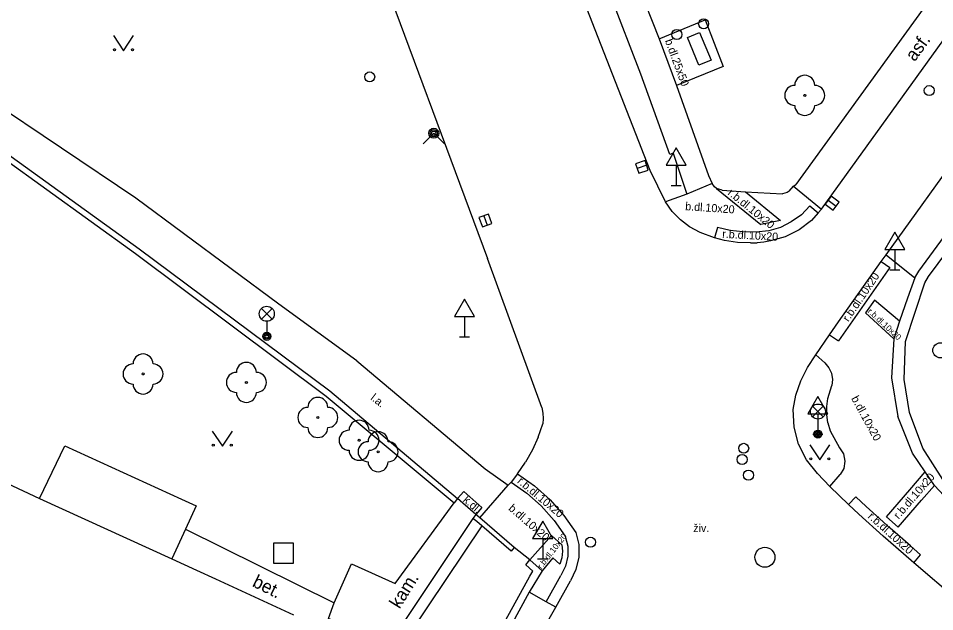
# Model space of a CAD drawing. Extents: x -600309 to -598967, y -1161267 to -1160292.
# Drawn here: x -600079.68 to -600033.91, y -1160360.27 to -1160330.65 of the extents above; entities that cross this region are included whole.
import ezdxf

# ---------------------------------------------------------------- set-up
doc = ezdxf.new("R2010")
doc.units = 0
for name, color, linetype in [('Level 10', 7, 'Continuous'), ('Level 11', 7, 'Continuous'), ('Level 22', 7, 'Continuous'), ('Level 24', 7, 'Continuous'), ('Level 26', 7, 'Continuous'), ('Level 27', 7, 'Continuous'), ('Level 28', 7, 'Continuous'), ('Level 31', 7, 'Continuous'), ('Level 33', 7, 'Continuous'), ('Level 34', 7, 'Continuous'), ('Level 36', 7, 'Continuous'), ('Level 40', 7, 'Continuous'), ('Level 5', 7, 'Continuous'), ('Level 7', 7, 'Continuous'), ('Level 8', 7, 'Continuous')]:
    doc.layers.add(name, color=color, linetype=linetype)

msp = doc.modelspace()

# ---------------------------------------------------------------- linework, layer by layer
at = {"layer": 'Level 10'}
for points in [[(-600062.23, -1160326.55), (-600056.25, -1160342.63)], [(-600047.36, -1160339.81), (-600048.12, -1160338.24), (-600051.43, -1160329.77)], [(-600039.56, -1160340.17), (-600032.5, -1160330.39)], [(-600039.85, -1160347.45), (-600039.16, -1160346.44), (-600038.72, -1160345.79), (-600036.98, -1160343.35), (-600036.58, -1160342.79), (-600036.34, -1160342.45), (-600032.35, -1160336.92), (-600029.8, -1160333.43)], [(-600046.61, -1160340.71), (-600047.02, -1160340.29), (-600047.36, -1160339.81)], [(-600039.56, -1160340.17), (-600039.73, -1160340.36), (-600040.07, -1160340.74), (-600040.68, -1160341.21), (-600041.37, -1160341.55), (-600042.11, -1160341.76)], [(-600045.63, -1160341.34), (-600046.15, -1160341.06), (-600046.61, -1160340.71)], [(-600043.11, -1160341.86), (-600043.76, -1160341.83), (-600044.4, -1160341.73), (-600044.91, -1160341.6), (-600045.63, -1160341.34)], [(-600043.11, -1160341.86), (-600042.77, -1160341.85)], [(-600042.11, -1160341.76), (-600042.44, -1160341.82), (-600042.77, -1160341.85)], [(-600053.53, -1160350.08), (-600056.25, -1160342.63)], [(-600040.98, -1160350.18), (-600040.84, -1160349.45), (-600040.6, -1160348.74), (-600040.27, -1160348.07), (-600039.85, -1160347.45)], [(-600053.53, -1160350.08), (-600053.48, -1160350.35), (-600053.46, -1160350.62), (-600053.49, -1160350.89)], [(-600039.76, -1160353.37), (-600040.31, -1160352.69), (-600040.71, -1160351.9), (-600040.93, -1160351.06), (-600040.98, -1160350.18)], [(-600053.72, -1160351.55), (-600053.49, -1160350.89)], [(-600053.72, -1160351.55), (-600054, -1160352.19), (-600054.34, -1160352.8)], [(-600054.74, -1160353.38), (-600054.34, -1160352.8)], [(-600054.74, -1160353.38), (-600053.89, -1160353.98), (-600053.12, -1160354.68), (-600052.43, -1160355.46), (-600051.84, -1160356.31)], [(-600035.46, -1160357.38), (-600036.49, -1160356.49), (-600037.7, -1160355.4), (-600038.21, -1160354.91), (-600039.14, -1160354.01), (-600039.76, -1160353.37)], [(-600051.84, -1160356.31), (-600051.69, -1160356.92), (-600051.69, -1160357.55), (-600051.83, -1160358.16), (-600052.1, -1160358.72)], [(-600030.14, -1160361.85), (-600032.77, -1160359.69), (-600034.95, -1160357.82), (-600035.46, -1160357.38)], [(-600052.83, -1160360.04), (-600052.1, -1160358.72)], [(-600058.79, -1160370.45), (-600052.83, -1160360.04)]]:
    msp.add_lwpolyline(points, dxfattribs=at)
at = {"layer": 'Level 11'}
for points in [[(-600053.83, -1160315.19), (-600048.76, -1160328.92), (-600047.67, -1160331.66)], [(-600048.59, -1160333.43), (-600050.11, -1160329.48), (-600055.08, -1160316.23)], [(-600062.78, -1160347.75), (-600066.6599, -1160344.9099), (-600073.81, -1160339.63), (-600081.26, -1160334.63), (-600086.65, -1160331.38), (-600096.45, -1160326.68), (-600091.93, -1160321.69)], [(-600034, -1160329.49), (-600040.85, -1160338.94)], [(-600047.67, -1160331.66), (-600045.37, -1160330.72), (-600044.47, -1160333.05), (-600046.81, -1160334)], [(-600047.67, -1160331.66), (-600046.81, -1160334)], [(-600046.98, -1160337.37), (-600047.14, -1160337.44), (-600048.59, -1160333.43)], [(-600046.81, -1160334), (-600045.21, -1160338.49), (-600045.03, -1160338.89)], [(-600046.98, -1160337.37), (-600046.29, -1160339.42)], [(-600045.03, -1160338.89), (-600046.29, -1160339.42)], [(-600044.53, -1160339.22), (-600044.8, -1160339.14), (-600044.91, -1160339.06), (-600045.03, -1160338.89)], [(-600044.8, -1160339.14), (-600042.59, -1160340.93)], [(-600041.17, -1160339.27), (-600040.96, -1160339.03)], [(-600040.96, -1160339.03), (-600040.85, -1160338.94)], [(-600040.96, -1160339.03), (-600039.56, -1160340.17)], [(-600046.29, -1160339.42), (-600047.36, -1160339.81)], [(-600044.53, -1160339.22), (-600043.36, -1160339.3)], [(-600043.36, -1160339.3), (-600041.61, -1160340.74)], [(-600043.36, -1160339.3), (-600041.51, -1160339.4)], [(-600041.17, -1160339.27), (-600041.27, -1160339.34), (-600041.39, -1160339.38), (-600041.51, -1160339.4)], [(-600040.15, -1160340.01), (-600040.57, -1160340.45), (-600041.07, -1160340.81), (-600041.61, -1160341.08), (-600042.2, -1160341.25)], [(-600040.15, -1160340.01), (-600039.73, -1160340.36)], [(-600041.61, -1160340.74), (-600041.94, -1160340.81), (-600042.26, -1160340.87), (-600042.59, -1160340.93)], [(-600044.76, -1160341.09), (-600044.91, -1160341.6)], [(-600042.2, -1160341.25), (-600042.84, -1160341.32), (-600043.49, -1160341.31), (-600044.13, -1160341.24), (-600044.76, -1160341.09)], [(-600036.58, -1160342.79), (-600036.15, -1160343.09)], [(-600036.34, -1160342.45), (-600034.9, -1160343.6)], [(-600036.15, -1160343.09), (-600038.71, -1160346.75)], [(-600035.66, -1160345.77), (-600036.91, -1160344.71), (-600037.36, -1160345.35), (-600035.95, -1160346.65)], [(-600039.16, -1160346.44), (-600038.71, -1160346.75)], [(-600062.78, -1160347.75), (-600056.37, -1160353.13)], [(-600039.85, -1160347.45), (-600039.39, -1160347.85)], [(-600039.39, -1160347.85), (-600039.19, -1160348.09), (-600039.07, -1160348.36), (-600039.02, -1160348.67), (-600039.05, -1160348.97)], [(-600039.24, -1160349.62), (-600039.05, -1160348.97)], [(-600039.25, -1160350.84), (-600039.3, -1160350.43), (-600039.3, -1160350.02), (-600039.24, -1160349.62)], [(-600039.25, -1160350.84), (-600039.13, -1160351.23)], [(-600039.13, -1160351.23), (-600038.66, -1160352.09)], [(-600038.66, -1160352.09), (-600038.46, -1160352.39), (-600038.39, -1160352.75), (-600038.45, -1160353.11), (-600038.63, -1160353.42)], [(-600056.37, -1160353.13), (-600055.21, -1160353.95)], [(-600036.32, -1160355.53), (-600035.15, -1160354.18), (-600034.38, -1160353.29)], [(-600054.74, -1160353.38), (-600055.07, -1160353.8), (-600055.21, -1160353.95)], [(-600055.07, -1160353.8), (-600054.28, -1160354.35), (-600053.56, -1160354.99), (-600052.92, -1160355.71), (-600052.36, -1160356.49)], [(-600039.14, -1160354.01), (-600038.63, -1160353.42)], [(-600057.75, -1160354.61), (-600057.42, -1160354.27), (-600056.53, -1160355.07), (-600056.82, -1160355.42)], [(-600056.63, -1160355.58), (-600055.21, -1160353.95)], [(-600035.73, -1160356.05), (-600034.56, -1160354.7), (-600033.92, -1160353.96)], [(-600078.62, -1160354.61), (-600072.01, -1160357.63)], [(-600038.21, -1160354.91), (-600037.84, -1160354.53)], [(-600034.61, -1160357.42), (-600035.11, -1160356.98), (-600036.14, -1160356.09), (-600037.34, -1160355.01), (-600037.84, -1160354.53)], [(-600071.33, -1160356.15), (-600063.91, -1160359.82), (-600063.04, -1160357.87), (-600060.86, -1160358.86), (-600057.91, -1160354.83)], [(-600056.97, -1160355.61), (-600061.21, -1160361.95), (-600064.18, -1160360.6), (-600063.91, -1160359.82)], [(-600036.32, -1160355.53), (-600035.73, -1160356.05)], [(-600056.53, -1160355.98), (-600061.01, -1160362.65), (-600064.44, -1160361.1)], [(-600054.13, -1160357.67), (-600053.05, -1160356.46)], [(-600053.05, -1160356.46), (-600052.54, -1160356.93)], [(-600052.36, -1160356.49), (-600052.23, -1160356.99), (-600052.23, -1160357.5), (-600052.35, -1160358), (-600052.58, -1160358.46)], [(-600052.54, -1160356.93), (-600052.5, -1160357.25), (-600052.53, -1160357.58), (-600052.63, -1160357.89)], [(-600034.95, -1160357.82), (-600034.61, -1160357.42)], [(-600052.63, -1160357.89), (-600052.99, -1160357.58), (-600053.52, -1160358.22)], [(-600053.31, -1160359.78), (-600052.58, -1160358.46)], [(-600052.83, -1160360.04), (-600053.31, -1160359.78), (-600054.17, -1160359.3)]]:
    msp.add_lwpolyline(points, dxfattribs=at)
at = {"layer": 'Level 22'}
for centre in [(-600040.4, -1160334.49), (-600073.45, -1160348.4), (-600068.29, -1160348.82), (-600064.72, -1160350.57), (-600062.66, -1160351.71), (-600061.71, -1160352.28)]:
    msp.add_circle(centre, 0.05, dxfattribs=at)
for centre, start, end in [((-600040.4, -1160333.99), 0, 180), ((-600040.9, -1160334.49), 90, 270), ((-600039.9, -1160334.49), 270, 90), ((-600040.4, -1160334.99), 180, 0), ((-600073.45, -1160347.9), 0, 180), ((-600068.29, -1160348.32), 0, 180), ((-600073.95, -1160348.4), 90, 270), ((-600072.95, -1160348.4), 270, 90), ((-600068.79, -1160348.82), 90, 270), ((-600067.79, -1160348.82), 270, 90), ((-600073.45, -1160348.9), 180, 0), ((-600068.29, -1160349.32), 180, 0), ((-600064.72, -1160350.07), 0, 180), ((-600065.22, -1160350.57), 90, 270), ((-600064.22, -1160350.57), 270, 90), ((-600064.72, -1160351.07), 180, 0), ((-600062.66, -1160351.21), 0, 180), ((-600063.16, -1160351.71), 90, 270), ((-600061.71, -1160351.78), 0, 180), ((-600062.16, -1160351.71), 270, 90), ((-600062.21, -1160352.28), 90, 270), ((-600061.21, -1160352.28), 270, 90), ((-600062.66, -1160352.21), 180, 0), ((-600061.71, -1160352.78), 180, 0)]:
    msp.add_arc(centre, 0.5, start, end, dxfattribs=at)
at = {"layer": 'Level 24'}
for points in [[(-600046.26, -1160331.61), (-600045.65, -1160331.36)], [(-600045.65, -1160331.36), (-600045.08, -1160332.74)], [(-600045.69, -1160332.99), (-600046.26, -1160331.61)], [(-600045.08, -1160332.74), (-600045.69, -1160332.99)]]:
    msp.add_lwpolyline(points, dxfattribs=at)
at = {"layer": 'Level 26'}
msp.add_lwpolyline([(-600066.94, -1160357.84), (-600065.94, -1160357.84), (-600065.94, -1160356.84), (-600066.94, -1160356.84)], close=True, dxfattribs=at)
at = {"layer": 'Level 27'}
for p, q in [((-600048.2929, -1160337.9807), (-600048.7671, -1160338.1393)), ((-600039.2303, -1160339.7204), (-600038.8297, -1160340.0196)), ((-600056.4358, -1160340.5052), (-600056.2642, -1160340.9748))]:
    msp.add_line(p, q, dxfattribs=at)
for points in [[(-600048.3721, -1160337.7436), (-600048.8464, -1160337.9021), (-600048.6879, -1160338.3764), (-600048.2136, -1160338.2179)], [(-600039.3799, -1160339.9207), (-600038.9793, -1160340.2199), (-600038.6801, -1160339.8193), (-600039.0807, -1160339.5201)], [(-600056.6706, -1160340.5909), (-600056.4991, -1160341.0606), (-600056.0294, -1160340.8891), (-600056.2009, -1160340.4194)]]:
    msp.add_lwpolyline(points, close=True, dxfattribs=at)
msp.add_circle((-600042.39, -1160357.55), 0.5, dxfattribs=at)
at = {"layer": 'Level 28'}
for centre in [(-600062.13, -1160333.57), (-600043.45, -1160352.11), (-600043.53, -1160352.67), (-600043.21, -1160353.45)]:
    msp.add_circle(centre, 0.25, dxfattribs=at)
at = {"layer": 'Level 31'}
msp.add_lwpolyline([(-600059.46, -1160336.91), (-600058.93, -1160336.38), (-600058.4, -1160336.91)], dxfattribs=at)
for centre, radius in [((-600045.45, -1160330.92), 0.25), ((-600046.79, -1160331.45), 0.25), ((-600034.18, -1160334.25), 0.25), ((-600058.93, -1160336.38), 0.25), ((-600058.93, -1160336.38), 0.18), ((-600058.93, -1160336.38), 0.11), ((-600051.1, -1160356.8), 0.25)]:
    msp.add_circle(centre, radius, dxfattribs=at)
at = {"layer": 'Level 33'}
for p, q in [((-600067.535, -1160345.66), (-600067.005, -1160345.13)), ((-600067.535, -1160345.13), (-600067.005, -1160345.66)), ((-600067.27, -1160345.77), (-600067.27, -1160346.52)), ((-600040.005, -1160350.54), (-600039.475, -1160350.01)), ((-600040.005, -1160350.01), (-600039.475, -1160350.54)), ((-600039.74, -1160350.65), (-600039.74, -1160351.4))]:
    msp.add_line(p, q, dxfattribs=at)
for centre, radius in [((-600067.27, -1160345.395), 0.375), ((-600067.27, -1160346.52), 0.2), ((-600067.27, -1160346.52), 0.1445), ((-600067.27, -1160346.52), 0.0876), ((-600039.74, -1160350.275), 0.375), ((-600039.74, -1160351.4), 0.2), ((-600039.74, -1160351.4), 0.1445), ((-600039.74, -1160351.4), 0.0876)]:
    msp.add_circle(centre, radius, dxfattribs=at)
at = {"layer": 'Level 34'}
for p, q in [((-600046.82, -1160337.972), (-600046.82, -1160338.99)), ((-600047.07, -1160338.99), (-600046.57, -1160338.99)), ((-600035.9, -1160342.182), (-600035.9, -1160343.2)), ((-600036.15, -1160343.2), (-600035.65, -1160343.2)), ((-600057.4, -1160345.532), (-600057.4, -1160346.55)), ((-600057.65, -1160346.55), (-600057.15, -1160346.55)), ((-600039.74, -1160350.382), (-600039.74, -1160351.4)), ((-600039.99, -1160351.4), (-600039.49, -1160351.4)), ((-600053.49, -1160356.612), (-600053.49, -1160357.63)), ((-600053.74, -1160357.63), (-600053.24, -1160357.63))]:
    msp.add_line(p, q, dxfattribs=at)
for points in [[(-600047.32, -1160337.972), (-600046.32, -1160337.972), (-600046.82, -1160337.106)], [(-600036.4, -1160342.182), (-600035.4, -1160342.182), (-600035.9, -1160341.316)], [(-600057.9, -1160345.532), (-600056.9, -1160345.532), (-600057.4, -1160344.666)], [(-600040.24, -1160350.382), (-600039.24, -1160350.382), (-600039.74, -1160349.516)], [(-600053.99, -1160356.612), (-600052.99, -1160356.612), (-600053.49, -1160355.746)]]:
    msp.add_lwpolyline(points, close=True, dxfattribs=at)
at = {"layer": 'Level 36'}
for points in [[(-600074.93, -1160331.51), (-600074.43, -1160332.26), (-600073.93, -1160331.51)], [(-600069.99, -1160351.25), (-600069.49, -1160352), (-600068.99, -1160351.25)], [(-600040.14, -1160351.93), (-600039.64, -1160352.68), (-600039.14, -1160351.93)]]:
    msp.add_lwpolyline(points, dxfattribs=at)
for centre, radius in [((-600074.8802, -1160332.2098), 0.05), ((-600073.9808, -1160332.2098), 0.05), ((-600033.6301, -1160347.2198), 0.375), ((-600069.9402, -1160351.9498), 0.05), ((-600069.0408, -1160351.9498), 0.05), ((-600040.0902, -1160352.6298), 0.05), ((-600039.1908, -1160352.6298), 0.05)]:
    msp.add_circle(centre, radius, dxfattribs=at)
at = {"layer": 'Level 5'}
for points in [[(-600078.62, -1160354.61), (-600077.35, -1160351.99)], [(-600077.35, -1160351.99), (-600071.53, -1160354.65)], [(-600081.37, -1160353.34), (-600078.62, -1160354.61)], [(-600071.53, -1160354.65), (-600070.8, -1160354.98)], [(-600070.8, -1160354.98), (-600071.33, -1160356.15), (-600072.01, -1160357.63)], [(-600072.01, -1160357.63), (-600070.78, -1160358.2)], [(-600070.78, -1160358.2), (-600069.83, -1160358.63)], [(-600069.83, -1160358.63), (-600065.93, -1160360.42)]]:
    msp.add_lwpolyline(points, dxfattribs=at)
at = {"layer": 'Level 7'}
for points in [[(-600089.22, -1160332.23), (-600086.1, -1160333.84), (-600080.27, -1160337.19), (-600080.34, -1160337.32), (-600073.64, -1160342.15), (-600064.12, -1160349.24), (-600057.75, -1160354.61)], [(-600034.9, -1160343.6), (-600034.7, -1160343.26), (-600027.69, -1160333.72)], [(-600034.4, -1160343.85), (-600034.22, -1160343.53), (-600027.26, -1160334.18)], [(-600080.47, -1160337.6), (-600073.82, -1160342.39), (-600064.3, -1160349.5), (-600057.91, -1160354.83)], [(-600034.9, -1160343.6), (-600035.26, -1160344.61)], [(-600033.02, -1160354.16), (-600033.51, -1160353.66), (-600034.5, -1160352.11), (-600035.16, -1160350.33), (-600035.44, -1160348.68), (-600035.37, -1160346.77), (-600034.4, -1160343.85)], [(-600035.26, -1160344.61), (-600035.66, -1160345.77)], [(-600035.66, -1160345.77), (-600035.95, -1160346.65)], [(-600035.95, -1160346.65), (-600036.06, -1160348.6)], [(-600036.06, -1160348.6), (-600035.75, -1160350.53)], [(-600033.92, -1160353.96), (-600034.38, -1160353.29), (-600035.02, -1160352.35), (-600035.75, -1160350.53)], [(-600024.86, -1160361.25), (-600031.34, -1160356.24), (-600033.46, -1160354.46), (-600033.92, -1160353.96)], [(-600057.75, -1160354.61), (-600057.91, -1160354.83)], [(-600056.82, -1160355.42), (-600056.97, -1160355.61)], [(-600055.06, -1160357.25), (-600056.53, -1160355.98), (-600056.78, -1160355.77), (-600056.97, -1160355.61)], [(-600056.63, -1160355.58), (-600056.82, -1160355.42)], [(-600054.92, -1160357.06), (-600056.63, -1160355.58)], [(-600054.92, -1160357.06), (-600055.06, -1160357.25)], [(-600066.9, -1160381.72), (-600063.87, -1160376.2), (-600054.13, -1160358.49), (-600053.98, -1160358.25), (-600054.33, -1160357.93)], [(-600054.13, -1160357.67), (-600053.52, -1160358.22), (-600054.17, -1160359.3), (-600063.68, -1160376.79), (-600065.72, -1160380.5), (-600066.51, -1160381.94)], [(-600054.33, -1160357.93), (-600054.13, -1160357.67)]]:
    msp.add_lwpolyline(points, dxfattribs=at)
at = {"layer": 'Level 8'}
for points in [[(-600056.82, -1160355.42), (-600057.75, -1160354.61)], [(-600054.13, -1160357.67), (-600054.92, -1160357.06)]]:
    msp.add_lwpolyline(points, dxfattribs=at)

# ---------------------------------------------------------------- texts
at = {"layer": 'Level 40'}
for s, height, rotation, p in [('b.dl.25x50', 0.4, 290.17946, (-600047.39, -1160331.76)), ('asf.', 0.65, 53.85042, (-600034.91, -1160332.84)), ('r.b.dl.10x20', 0.400002, 321, (-600044.28, -1160339.42)), ('b.dl.10x20', 0.4, 356.08843, (-600046.38, -1160340.22)), ('r.b.dl.10x20', 0.400002, 356.90594, (-600044.53, -1160341.6)), ('r.b.dl.10x20', 0.400002, 55.75599, (-600038.22, -1160345.82)), ('r.b.dl.10x20', 0.3, 317, (-600037.28, -1160345.31)), ('l.a.', 0.4, 322.46701, (-600062.12, -1160349.66)), ('b.dl.10x20', 0.4, 298.65712, (-600038.09, -1160349.62)), ('r.b.dl.10x20', 0.400002, 49, (-600035.71, -1160355.67)), ('r.b.dl.10x20', 0.400002, 319.99281, (-600054.79, -1160353.81)), ('k.dl.', 0.4, 318.94519, (-600057.5, -1160354.74)), ('b.dl.10x20', 0.4, 319.12391, (-600055.23, -1160355.16)), ('r.b.dl.10x20', 0.400002, 317.98664, (-600037.28, -1160355.56)), ('r.b.dl.10x20', 0.3, 52, (-600053.55, -1160358.16)), ('bet.', 0.64999, 333.66786, (-600068.04, -1160358.98)), ('kam.', 0.65, 58.07029, (-600060.64, -1160360.16))]:
    msp.add_text(s, height=height, rotation=rotation, dxfattribs=at).set_placement(p)
msp.add_text('živ.', height=0.4, dxfattribs=at).set_placement((-600045.97, -1160356.29))

doc.saveas('drawing.dxf')
